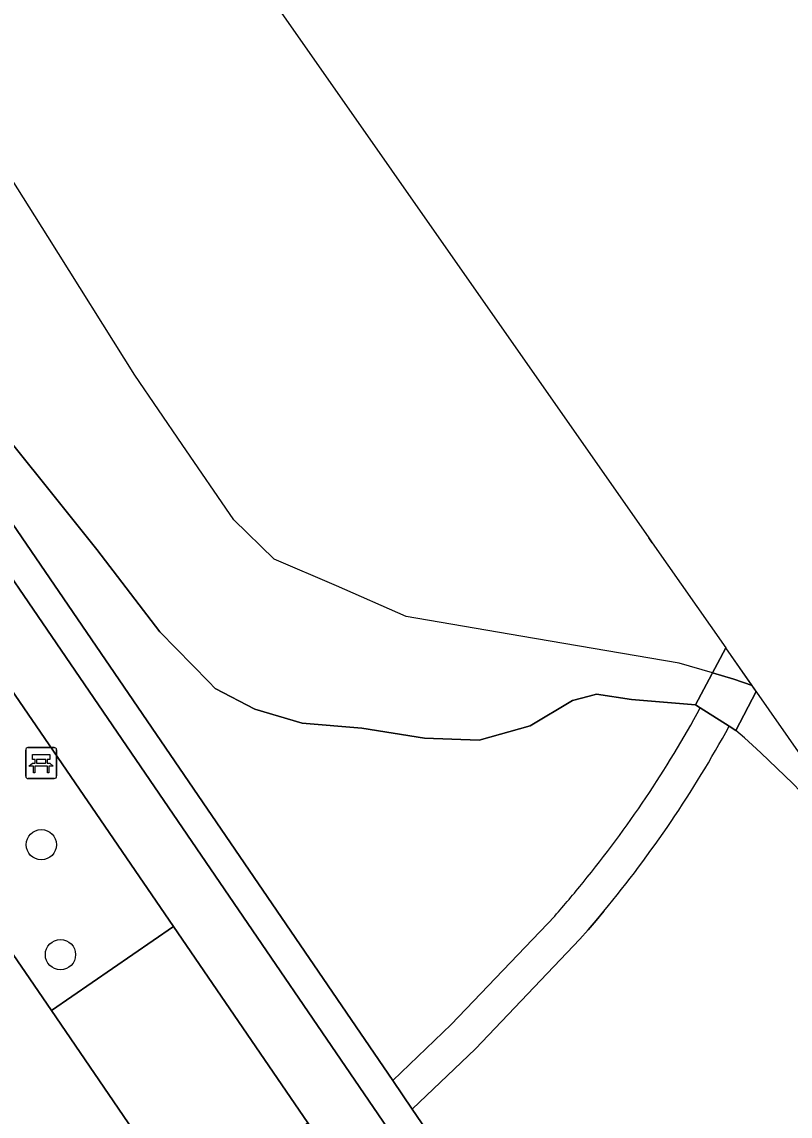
# Model space of a CAD drawing. Extents: x 155275 to 156265, y 382654 to 383635.
# Drawn here: x 156140.74 to 156165.57, y 383268.39 to 383303.74 of the extents above; entities that cross this region are included whole.
import ezdxf

# ---------------------------------------------------------------- set-up
doc = ezdxf.new("R2010")
doc.units = 0
for name, color, linetype in [('IMGEO_Bank', 7, 'Continuous'), ('IMGEO_Berm_groen', 7, 'Continuous'), ('IMGEO_Boom', 7, 'Continuous'), ('IMGEO_Dek', 7, 'Continuous'), ('IMGEO_Groenvoorziening', 7, 'Continuous'), ('IMGEO_Hek', 7, 'Continuous'), ('IMGEO_Meer_plas_ven_vijver', 7, 'Continuous'), ('IMGEO_Muur', 7, 'Continuous'), ('IMGEO_Oever', 7, 'Continuous'), ('IMGEO_Parkeervlak_gesloten', 7, 'Continuous'), ('IMGEO_Rijbaan_lokaal_gesloten', 7, 'Continuous'), ('IMGEO_Stuw', 7, 'Continuous'), ('IMGEO_Voetpad_gesloten', 7, 'Continuous'), ('IMGEO_Voetpad_halfverhard', 7, 'Continuous'), ('IMGEO_Waterloop', 7, 'Continuous')]:
    doc.layers.add(name, color=color, linetype=linetype)

msp = doc.modelspace()

# ---------------------------------------------------------------- linework, layer by layer
at = {"layer": 'IMGEO_Bank'}
for p, q in [((156140.861, 383279.368), (156140.861, 383280.209)), ((156140.861, 383280.209), (156140.861, 383279.368)), ((156140.936, 383280.293), (156141.777, 383280.293)), ((156141.777, 383280.293), (156140.936, 383280.293)), ((156141.861, 383280.218), (156141.861, 383279.377)), ((156141.861, 383279.377), (156141.861, 383280.218)), ((156141.558, 383279.691), (156141.165, 383279.691)), ((156141.17, 383279.799), (156141.17, 383279.905)), ((156141.214, 383279.905), (156141.214, 383279.799)), ((156141.502, 383279.911), (156141.22, 383279.911)), ((156141.22, 383279.793), (156141.502, 383279.793)), ((156141.508, 383279.799), (156141.508, 383279.905)), ((156141.552, 383279.905), (156141.552, 383279.799)), ((156141.786, 383279.293), (156140.945, 383279.293)), ((156140.945, 383279.293), (156141.786, 383279.293))]:
    msp.add_line(p, q, dxfattribs=at)
for points in [[(156141.164, 383279.911), (156141.078, 383279.911), (156141.078, 383280.072), (156141.641, 383280.072), (156141.641, 383279.911), (156141.558, 383279.911)], [(156141.108, 383279.691), (156140.966, 383279.691), (156141.078, 383279.793), (156141.164, 383279.793)], [(156141.158, 383279.684), (156141.158, 383279.477), (156141.115, 383279.477), (156141.115, 383279.684)], [(156141.558, 383279.793), (156141.641, 383279.793), (156141.753, 383279.691), (156141.614, 383279.691)], [(156141.608, 383279.684), (156141.608, 383279.477), (156141.564, 383279.477), (156141.564, 383279.684)]]:
    msp.add_lwpolyline(points, dxfattribs=at)
for centre, radius, start, end in [((156140.939, 383280.215), 0.0779, 92.4484, 184.2845), ((156140.939, 383280.215), 0.0779, 92.4484, 184.2845), ((156141.783, 383280.215), 0.0779, 2.4484, 94.2845), ((156141.783, 383280.215), 0.0779, 2.4484, 94.2845), ((156141.108, 383279.684), 0.00671, 2.8957, 87.1043), ((156141.165, 383279.684), 0.00671, 92.8957, 177.1043), ((156141.163, 383279.904), 0.00671, 2.8957, 87.1043), ((156141.163, 383279.8), 0.00671, 272.8957, 357.1043), ((156141.22, 383279.904), 0.00671, 92.8957, 177.1043), ((156141.22, 383279.8), 0.00671, 182.8957, 267.1043), ((156141.502, 383279.904), 0.00671, 2.8957, 87.1043), ((156141.502, 383279.8), 0.00671, 272.8957, 357.1043), ((156141.559, 383279.904), 0.00671, 92.8957, 177.1043), ((156141.559, 383279.8), 0.00671, 182.8957, 267.1043), ((156141.557, 383279.684), 0.00671, 2.8957, 87.1043), ((156141.614, 383279.684), 0.00671, 92.8957, 177.1043), ((156140.939, 383279.371), 0.0779, 182.4484, 274.2845), ((156140.939, 383279.371), 0.0779, 182.4484, 274.2845), ((156141.783, 383279.371), 0.0779, 272.4484, 4.2845), ((156141.783, 383279.371), 0.0779, 272.4484, 4.2845)]:
    msp.add_arc(centre, radius, start, end, dxfattribs=at)
at = {"layer": 'IMGEO_Berm_groen'}
msp.add_lwpolyline([(156121.543, 383309.7), (156117.579, 383307.027), (156141.691, 383271.798), (156145.639, 383274.513)], close=True, dxfattribs=at)
at = {"layer": 'IMGEO_Boom'}
for centre in [(156141.366, 383277.156), (156141.986, 383273.605)]:
    msp.add_circle(centre, 0.489, dxfattribs=at)
at = {"layer": 'IMGEO_Dek'}
msp.add_lwpolyline([(156164.471, 383282.108), (156163.486, 383283.516), (156162.506, 383281.68), (156162.665, 383281.579), (156163.599, 383280.983), (156163.818, 383280.844)], close=True, dxfattribs=at)
at = {"layer": 'IMGEO_Groenvoorziening'}
for points in [[(156159.071, 383281.957), (156158.535, 383281.81), (156157.161, 383280.993), (156155.514, 383280.538), (156153.752, 383280.603), (156151.72, 383280.918), (156149.792, 383281.08), (156148.27, 383281.533), (156146.985, 383282.204), (156146.779, 383282.415), (156145.199, 383284.028), (156143.163, 383286.691), (156134.858, 383297.048), (156134.32, 383297.56), (156132.635, 383298.93), (156152.723, 383269.535), (156154.611, 383271.343), (156157.959, 383274.853)], [(156162.665, 383281.579), (156162.506, 383281.68), (156160.442, 383281.846), (156159.308, 383282.022), (156159.071, 383281.957)], [(156163.818, 383280.844), (156163.599, 383280.983)], [(156159.551, 383275.014), (156159.295, 383274.708), (156159.036, 383274.405), (156158.774, 383274.105), (156155.394, 383270.562), (156153.356, 383268.61), (156191.278, 383213.118), (156200.064, 383219.14), (156212.248, 383227.492), (156212.414, 383227.28), (156213.078, 383226.427), (156218.581, 383230.106), (156215.547, 383232.761)]]:
    msp.add_lwpolyline(points, dxfattribs=at)
for centre, radius, start, end in [((156130.414, 383299.132), 36.718, 320.8274, 331.4415), ((156130.454, 383299.104), 37.775, 320.3782, 331.3339), ((156141.88, 383255.481), 33.534, 29.545, 49.1419), ((156129.919, 383299.566), 37.376, 318.6084, 320.7913)]:
    msp.add_arc(centre, radius, start, end, dxfattribs=at)
at = {"layer": 'IMGEO_Hek'}
for points in [[(156162.506, 383281.68), (156163.486, 383283.516)], [(156164.471, 383282.108), (156163.818, 383280.844)]]:
    msp.add_lwpolyline(points, dxfattribs=at)
at = {"layer": 'IMGEO_Meer_plas_ven_vijver'}
msp.add_lwpolyline([(156161.002, 383287.066), (156161.063, 383286.97), (156161.109, 383286.913), (156163.486, 383283.516), (156163.054, 383282.706), (156161.985, 383283.017), (156156.864, 383283.898), (156153.157, 383284.533), (156150.904, 383285.516), (156148.897, 383286.376), (156147.586, 383287.646), (156145.918, 383290.09), (156144.39, 383292.321), (156141.575, 383296.8), (156138.788, 383301.222), (156136.246, 383304.404), (156135.105, 383306.411), (156143.645, 383311.87), (156144.368, 383310.837)], close=True, dxfattribs=at)
at = {"layer": 'IMGEO_Muur'}
msp.add_lwpolyline([(156213.078, 383226.427), (156212.414, 383227.28), (156212.248, 383227.492), (156200.064, 383219.14), (156191.278, 383213.118), (156153.356, 383268.61), (156152.723, 383269.535), (156132.635, 383298.93), (156099.467, 383347.465), (156098.904, 383348.288), (156098.192, 383347.667), (156099.062, 383346.28), (156190.977, 383211.774), (156191.067, 383211.642), (156195.213, 383214.484)], close=True, dxfattribs=at)
at = {"layer": 'IMGEO_Oever'}
for points in [[(156111.412, 383357.931), (156102.594, 383350.205), (156099.467, 383347.465), (156132.635, 383298.93), (156134.32, 383297.56), (156134.858, 383297.048), (156143.163, 383286.691), (156145.199, 383284.028), (156146.779, 383282.415), (156146.985, 383282.204), (156148.27, 383281.533), (156149.792, 383281.08), (156151.72, 383280.918), (156153.752, 383280.603), (156155.514, 383280.538), (156157.161, 383280.993), (156158.535, 383281.81), (156159.071, 383281.957), (156159.308, 383282.022), (156160.442, 383281.846), (156162.506, 383281.68), (156162.665, 383281.579), (156163.599, 383280.983), (156163.818, 383280.844)], [(156172.887, 383270.082), (156164.341, 383282.295), (156163.746, 383282.505), (156163.054, 383282.706), (156161.985, 383283.017), (156156.864, 383283.898), (156153.157, 383284.533), (156150.904, 383285.516), (156148.897, 383286.376), (156147.586, 383287.646), (156145.918, 383290.09), (156144.39, 383292.321), (156141.575, 383296.8), (156138.788, 383301.222), (156136.246, 383304.404), (156135.105, 383306.411), (156134.477, 383307.514), (156133.394, 383308.97), (156126.326, 383319.761), (156109.9, 383342.783)], [(156161.109, 383286.913), (156161.002, 383287.066), (156161.063, 383286.97), (156161.109, 383286.913)]]:
    msp.add_lwpolyline(points, dxfattribs=at)
msp.add_arc((156141.88, 383255.481), 33.534, 29.545, 49.1419, dxfattribs=at)
at = {"layer": 'IMGEO_Parkeervlak_gesloten'}
msp.add_lwpolyline([(156145.639, 383274.513), (156141.691, 383271.798), (156146.022, 383265.453), (156149.979, 383268.167)], close=True, dxfattribs=at)
at = {"layer": 'IMGEO_Rijbaan_lokaal_gesloten'}
msp.add_lwpolyline([(156159.39, 383245.927), (156155.056, 383252.25), (156151.773, 383257.045), (156150.327, 383259.204), (156148.9, 383261.237), (156147.417, 383263.385), (156146.022, 383265.453), (156141.691, 383271.798), (156117.579, 383307.027), (156113.181, 383313.43)], dxfattribs=at)
at = {"layer": 'IMGEO_Stuw'}
msp.add_lwpolyline([(156163.486, 383283.516), (156163.054, 383282.706)], dxfattribs=at)
at = {"layer": 'IMGEO_Voetpad_gesloten'}
msp.add_lwpolyline([(156190.977, 383211.774), (156099.062, 383346.28), (156098.192, 383347.667), (156096.591, 383346.051), (156099.549, 383341.747), (156100.943, 383339.705), (156102.425, 383337.569), (156103.839, 383335.503), (156105.313, 383333.36), (156108.609, 383328.583), (156110.082, 383326.43), (156111.48, 383324.374), (156114.416, 383320.083), (156117.13, 383316.138), (156121.543, 383309.7), (156145.639, 383274.513), (156149.979, 383268.167), (156151.383, 383266.128), (156152.833, 383263.954), (156154.247, 383261.915), (156155.726, 383259.755), (156158.98, 383254.967), (156163.336, 383248.632), (156167.167, 383243.003)], dxfattribs=at)
at = {"layer": 'IMGEO_Voetpad_halfverhard'}
msp.add_lwpolyline([(156163.486, 383283.516), (156162.506, 383281.68), (156162.665, 383281.579), (156163.599, 383280.983), (156163.818, 383280.844), (156164.471, 383282.108)], close=True, dxfattribs=at)
for points in [[(156163.599, 383280.983), (156162.665, 383281.579)], [(156157.959, 383274.853), (156154.611, 383271.343), (156152.723, 383269.535), (156153.356, 383268.61), (156155.394, 383270.562), (156158.774, 383274.105), (156159.036, 383274.405), (156159.295, 383274.708), (156159.551, 383275.014)]]:
    msp.add_lwpolyline(points, dxfattribs=at)
for centre, radius, start, end in [((156130.414, 383299.132), 36.718, 320.8274, 331.4415), ((156130.454, 383299.104), 37.775, 320.3782, 331.3339), ((156129.919, 383299.566), 37.376, 318.6084, 320.7913)]:
    msp.add_arc(centre, radius, start, end, dxfattribs=at)
at = {"layer": 'IMGEO_Waterloop'}
msp.add_lwpolyline([(156164.341, 383282.295), (156163.486, 383283.516), (156163.054, 383282.706), (156163.746, 383282.505)], close=True, dxfattribs=at)

doc.saveas('drawing.dxf')
